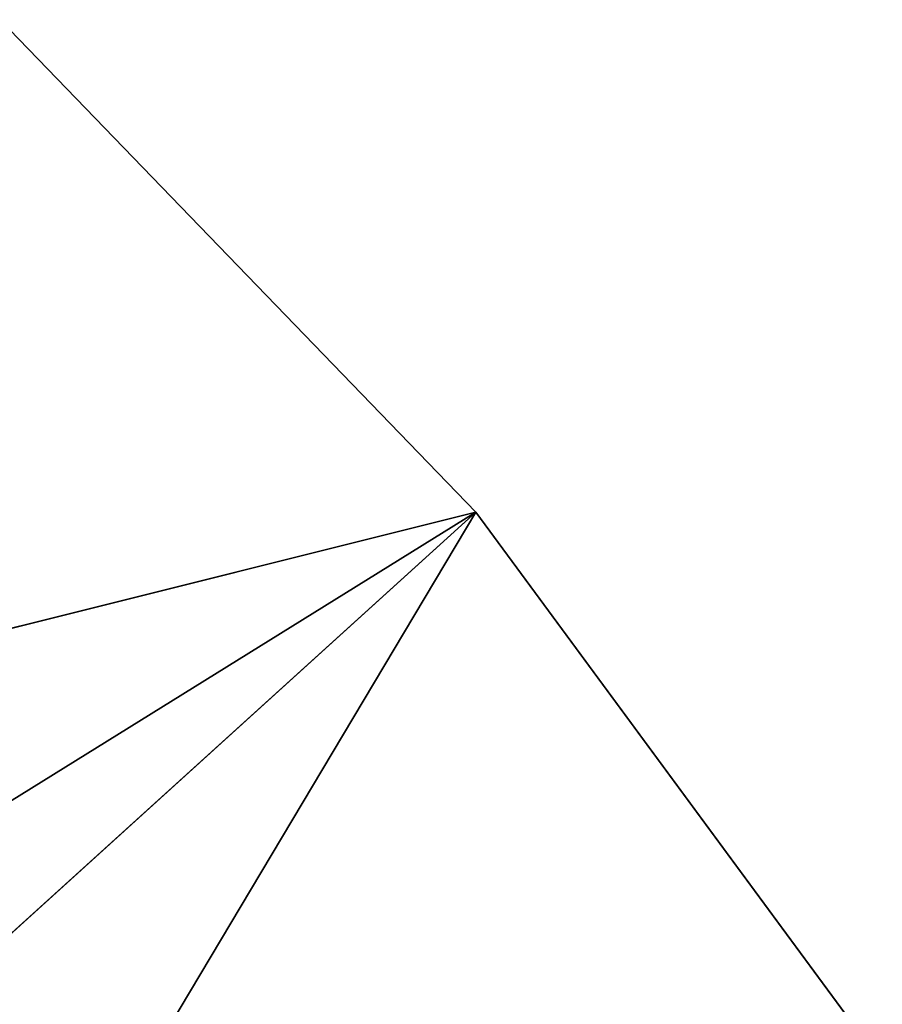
# Model space of a CAD drawing. Extents: x 444 to 584, y 0 to 210.
# Tile 462 of 462: x 561 to 573, y 108 to 122. Entities that reach past the tile are written whole.
import ezdxf

# ---------------------------------------------------------------- set-up
doc = ezdxf.new("R2010")
doc.units = 0
doc.header["$LTSCALE"] = 25.4
doc.layers.get('0').update_dxf_attribs({"color": 13, "linetype": 'CONTINUOUS'})

# ---------------------------------------------------------------- blocks, each defined once
blk = doc.blocks.new('DOT-9378-8826_STL')
at = {"color": 250}
for p, q in [((111.841, 17.827, 97.913), (124.28, 17.827, 94.806)), ((111.841, 17.827, 97.913), (124.28, 17.827, 94.806)), ((115.951, 17.827, 102.354), (124.28, 17.827, 94.806)), ((115.951, 17.827, 102.354), (124.28, 17.827, 94.806)), ((117.779, 16.827, 88.084), (124.28, 17.827, 94.806)), ((117.779, 16.827, 88.084), (124.28, 17.827, 94.806)), ((117.779, 17.827, 88.084), (124.28, 17.827, 94.806)), ((117.779, 17.827, 88.084), (124.28, 17.827, 94.806)), ((124.28, 16.827, 94.806), (129.826, 17.827, 102.334)), ((124.28, 16.827, 94.806), (129.826, 17.827, 102.334)), ((124.28, 16.827, 94.806), (124.28, 17.827, 94.806)), ((124.28, 17.827, 94.806), (129.826, 17.827, 102.334)), ((124.28, 16.827, 94.806), (124.28, 17.827, 94.806)), ((124.28, 17.827, 94.806), (129.826, 17.827, 102.334)), ((113.779, 16.827, 101.323), (124.28, 16.827, 94.806)), ((113.779, 16.827, 101.323), (124.28, 16.827, 94.806)), ((117.587, 16.827, 106.025), (124.28, 16.827, 94.806)), ((117.587, 16.827, 106.025), (124.28, 16.827, 94.806)), ((124.28, 16.827, 94.806), (117.779, 16.827, 88.084)), ((124.28, 16.827, 94.806), (117.779, 16.827, 88.084)), ((129.826, 16.827, 102.334), (124.28, 16.827, 94.806)), ((129.826, 16.827, 102.334), (124.28, 16.827, 94.806))]:
    blk.add_line(p, q, dxfattribs=at)
mesh = blk.add_polyface(dxfattribs=at)
corners = [(111.841, 17.827, 97.913), (124.28, 17.827, 94.806), (117.779, 17.827, 88.084)]
mesh.append_faces([[corners[k] for k in face] for face in [(0, 1, 2)]], dxfattribs={"color": 250})
mesh = blk.add_polyface(dxfattribs=at)
corners = [(115.951, 17.827, 102.354), (124.28, 17.827, 94.806), (111.841, 17.827, 97.913)]
mesh.append_faces([[corners[k] for k in face] for face in [(0, 1, 2)]], dxfattribs={"color": 250})
mesh = blk.add_polyface(dxfattribs=at)
corners = [(115.951, 17.827, 102.354), (129.826, 17.827, 102.334), (124.28, 17.827, 94.806)]
mesh.append_faces([[corners[k] for k in face] for face in [(0, 1, 2)]], dxfattribs={"color": 250})
mesh = blk.add_polyface(dxfattribs=at)
corners = [(124.28, 17.827, 94.806), (124.28, 16.827, 94.806), (117.779, 16.827, 88.084)]
mesh.append_faces([[corners[k] for k in face] for face in [(0, 1, 2)]], dxfattribs={"color": 250})
mesh = blk.add_polyface(dxfattribs=at)
corners = [(124.28, 17.827, 94.806), (117.779, 16.827, 88.084), (117.779, 17.827, 88.084)]
mesh.append_faces([[corners[k] for k in face] for face in [(0, 1, 2)]], dxfattribs={"color": 250})
mesh = blk.add_polyface(dxfattribs=at)
corners = [(129.826, 17.827, 102.334), (129.826, 16.827, 102.334), (124.28, 16.827, 94.806)]
mesh.append_faces([[corners[k] for k in face] for face in [(0, 1, 2)]], dxfattribs={"color": 250})
mesh = blk.add_polyface(dxfattribs=at)
corners = [(129.826, 17.827, 102.334), (124.28, 16.827, 94.806), (124.28, 17.827, 94.806)]
mesh.append_faces([[corners[k] for k in face] for face in [(0, 1, 2)]], dxfattribs={"color": 250})
mesh = blk.add_polyface(dxfattribs=at)
corners = [(117.587, 16.827, 106.025), (113.779, 16.827, 101.323), (124.28, 16.827, 94.806)]
mesh.append_faces([[corners[k] for k in face] for face in [(0, 1, 2)]], dxfattribs={"color": 250})
mesh = blk.add_polyface(dxfattribs=at)
corners = [(113.779, 16.827, 101.323), (117.779, 16.827, 88.084), (124.28, 16.827, 94.806)]
mesh.append_faces([[corners[k] for k in face] for face in [(0, 1, 2)]], dxfattribs={"color": 250})
mesh = blk.add_polyface(dxfattribs=at)
corners = [(117.587, 16.827, 106.025), (124.28, 16.827, 94.806), (129.826, 16.827, 102.334)]
mesh.append_faces([[corners[k] for k in face] for face in [(0, 1, 2)]], dxfattribs={"color": 250})

msp = doc.modelspace()

# ---------------------------------------------------------------- block references
at = {"color": 0, "extrusion": (0, -1, -4.44089e-16)}
msp.add_blockref('DOT-9378-8826_STL', (442.72, 1337.963, -210), dxfattribs=at)

doc.saveas('drawing.dxf')
